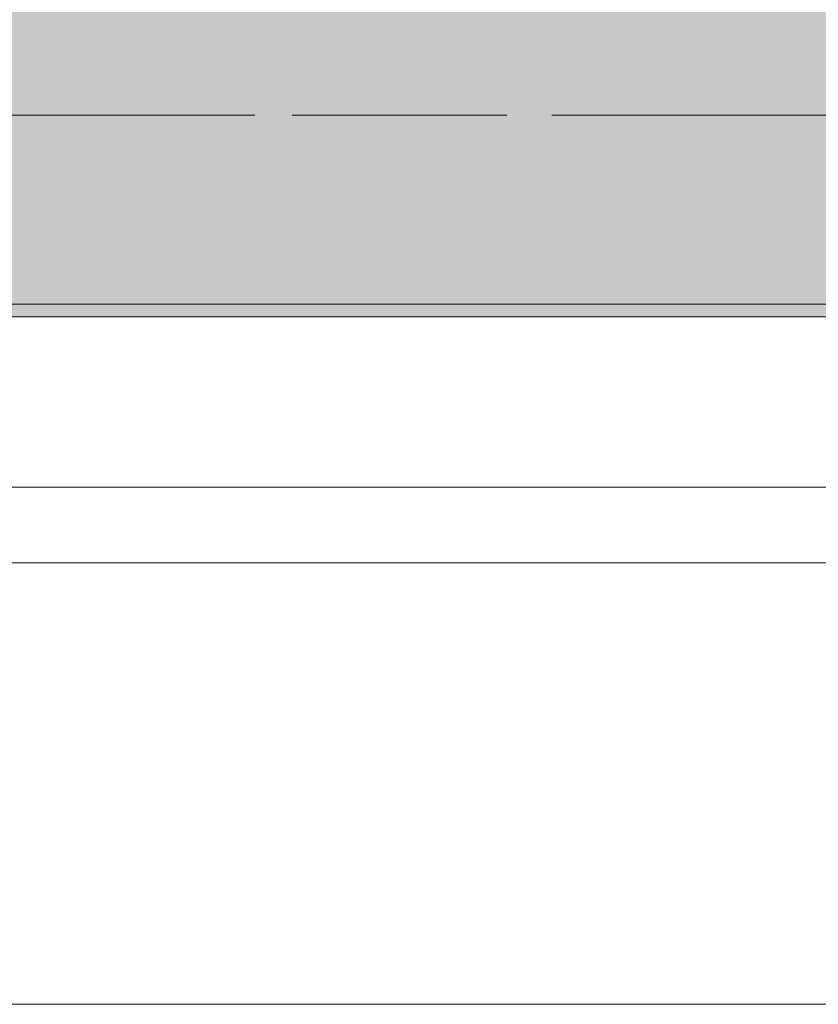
# Model space of a CAD drawing. Header units: metres. Extents: x -3.6 to 85.2, y -11 to 16.8.
# Tile 331 of 508: x 38.893 to 39.527, y -0.155 to 0.626. Entities that reach past the tile are written whole.
import ezdxf

# ---------------------------------------------------------------- set-up
doc = ezdxf.new("R2010")
doc.units = ezdxf.units.M
doc.header["$MEASUREMENT"] = 0
doc.linetypes.add('Achse', pattern=[0.2, 0.1, -0.05, 0, -0.05])
doc.linetypes.add('Strichlinie doppelt', pattern=[0.546806, 0.264583, -0.105833, 0.070556, -0.105833])
for name, color, linetype in [('451 - Universal.Achsen Raster', 7, 'Continuous'), ('604 - Struktur.Wand Aussen', 7, 'Continuous'), ('608 - Struktur.Träger', 7, 'Continuous'), ('653 - Abdeckung.TB Verkofferung', 7, 'Continuous')]:
    doc.layers.add(name, color=color, linetype=linetype)

msp = doc.modelspace()

# ---------------------------------------------------------------- hatches: boundary and pattern name
at = {"layer": '608 - Struktur.Träger', "linetype": 'Continuous', "lineweight": 0, "true_color": 0x000000}
h = msp.add_hatch(dxfattribs=at)
h.set_pattern_fill('Beton__Stahlbeton_0001', color=18, style=0, pattern_type=2)
h.set_pattern_definition([(45, (0, 0), (-0.08485281, 0.08485281), []), (45, (-0.04243, 0.04243), (-0.08485281, 0.08485281), [0.09, -0.03])])
h.paths.add_polyline_path([(0.68999, 0.69998), (0.37999, 0.69998), (0.37999, 0.39998), (0.68999, 0.39998), (3.96999, 0.39998), (4.28999, 0.39998), (7.56999, 0.39998), (7.88999, 0.39998), (11.16999, 0.39998), (11.48999, 0.39998), (14.76999, 0.39998), (15.08999, 0.39998), (18.36999, 0.39998), (18.68999, 0.39998), (21.96999, 0.39998), (22.28999, 0.39998), (25.56999, 0.39998), (25.88999, 0.39998), (29.16999, 0.39998), (29.48999, 0.39998), (32.76999, 0.39998), (33.08999, 0.39998), (36.36999, 0.39998), (36.68999, 0.39998), (39.96999, 0.39998), (40.28999, 0.39998), (43.56999, 0.39998), (43.88999, 0.39998), (47.16999, 0.39998), (47.48999, 0.39998), (50.76999, 0.39998), (51.08999, 0.39998), (51.79999, 0.39998), (51.96999, 0.39998), (54.36999, 0.39998), (54.68999, 0.39998), (57.96999, 0.39998), (58.28999, 0.39998), (61.56999, 0.39998), (61.87999, 0.39998), (61.87999, 0.69998), (61.56999, 0.69998), (58.28999, 0.69998), (57.96999, 0.69998), (54.68999, 0.69998), (54.36999, 0.69998), (51.96999, 0.69998), (51.79999, 0.69998), (51.08999, 0.69998), (50.76999, 0.69998), (47.48999, 0.69998), (47.15998, 0.69998), (43.88999, 0.69998), (43.56999, 0.69998), (40.28999, 0.69998), (39.935, 0.69998), (36.68999, 0.69998), (36.36999, 0.69998), (33.08999, 0.69998), (32.76999, 0.69998), (29.48999, 0.69998), (29.16999, 0.69998), (25.88999, 0.69998), (25.56999, 0.69998), (22.28999, 0.69998), (21.96999, 0.69998), (18.68999, 0.69998), (18.36999, 0.69998), (15.08999, 0.69998), (14.76999, 0.69998), (11.48999, 0.69998), (11.16999, 0.69998), (7.88999, 0.69998), (7.56999, 0.69998), (4.28999, 0.69998), (3.96999, 0.69998)])
h = msp.add_hatch(dxfattribs=at)
h.set_pattern_fill('Gips_0001', color=18, style=0, pattern_type=2)
h.set_pattern_definition([(45, (0, 0), (-0.01767767, 0.01767767), [0, -0.025])])
h.paths.add_polyline_path([(36.68999, 0.39998), (36.68999, 0.38998), (39.96999, 0.38998), (39.96999, 0.39998)])

# ---------------------------------------------------------------- linework, layer by layer
at = {"layer": '451 - Universal.Achsen Raster', "color": 160, "linetype": 'Strichlinie doppelt', "lineweight": 9, "true_color": 0x3232ff}
msp.add_line((64.93503, 0.54998), (-3.175, 0.54998), dxfattribs=at)
at = {"layer": '604 - Struktur.Wand Aussen', "color": 7, "linetype": 'Continuous', "lineweight": 13}
for p, q in [((39.54, 0.255), (37.14, 0.255)), ((37.14, -0.155), (39.54, -0.155))]:
    msp.add_line(p, q, dxfattribs=at)
at = {"layer": '608 - Struktur.Träger', "color": 7, "linetype": 'Achse', "lineweight": 9}
msp.add_line((0.37999, 0.54998), (61.87999, 0.54998), dxfattribs=at)
at = {"layer": '608 - Struktur.Träger', "color": 7, "linetype": 'Continuous', "lineweight": 13}
msp.add_line((0.37999, 0.38998), (61.87999, 0.38998), dxfattribs=at)
at = {"layer": '608 - Struktur.Träger', "color": 7, "linetype": 'Continuous', "lineweight": 5}
msp.add_line((39.96999, 0.38998), (36.68999, 0.38998), dxfattribs=at)
at = {"layer": '608 - Struktur.Träger', "color": 7, "linetype": 'Continuous', "lineweight": 13, "flags": 128}
msp.add_lwpolyline([(61.87999, 0.39998), (61.56999, 0.39998), (58.28999, 0.39998), (57.96999, 0.39998), (54.68999, 0.39998), (54.36999, 0.39998), (51.96999, 0.39998), (51.79999, 0.39998), (51.08999, 0.39998), (50.76999, 0.39998), (47.48999, 0.39998), (47.16999, 0.39998), (43.88999, 0.39998), (43.56999, 0.39998), (40.28999, 0.39998), (39.96999, 0.39998), (36.68999, 0.39998), (36.36999, 0.39998), (33.08999, 0.39998), (32.76999, 0.39998), (29.48999, 0.39998)], dxfattribs=at)
at = {"layer": '653 - Abdeckung.TB Verkofferung', "color": 7, "linetype": 'Continuous', "lineweight": 9}
msp.add_line((36.59999, 0.19498), (40.05, 0.19498), dxfattribs=at)

doc.saveas('drawing.dxf')
